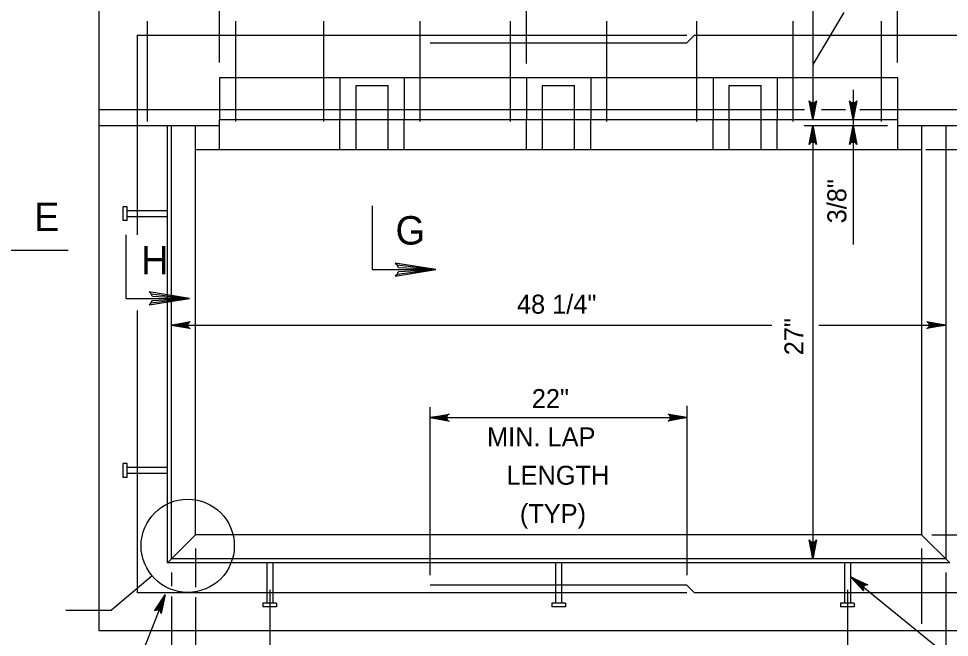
# Model space of a CAD drawing. Extents: x 2087776 to 2104538, y 970919 to 982612.
# Drawn here: x 2096315.3 to 2096798.7, y 982058.1 to 982379.5 of the extents above; entities that cross this region are included whole.
import ezdxf

# ---------------------------------------------------------------- set-up
doc = ezdxf.new("R2010")
doc.units = 0
doc.layers.add('1', color=7, linetype='Continuous')

msp = doc.modelspace()

# ---------------------------------------------------------------- linework, layer by layer
at = {"layer": '1'}
for p, q in [((2096771.77, 982356.7), (2096771.77, 982458.33)), ((2096419.68, 982356.7), (2096419.68, 982454.01)), ((2096579.07, 982356.15), (2096579.07, 982445.36)), ((2096357.18, 982061.43), (2096357.18, 982390.6)), ((2096727.77, 982390.6), (2096727.77, 982327.05)), ((2096743.93, 982382.72), (2096727.77, 982355.62)), ((2096382.21, 982326.01), (2096382.21, 982378.1)), ((2096428.04, 982326.01), (2096428.04, 982378.1)), ((2096473.87, 982326.01), (2096473.87, 982378.1)), ((2096523.86, 982326.01), (2096523.86, 982378.1)), ((2096570.74, 982326.01), (2096570.74, 982378.1)), ((2096620.73, 982326.01), (2096620.73, 982378.1)), ((2096667.61, 982326.01), (2096667.61, 982378.1)), ((2096717.6, 982326.01), (2096717.6, 982378.1)), ((2096763.43, 982326.01), (2096763.43, 982378.1)), ((2096376.97, 982370.81), (2096662.39, 982370.81)), ((2096376.97, 982267.08), (2096376.97, 982370.81)), ((2096662.39, 982366.81), (2096666.39, 982370.81)), ((2096666.39, 982370.81), (2096814.48, 982370.81)), ((2096529.05, 982366.81), (2096662.39, 982366.81)), ((2096419.68, 982348.93), (2096771.77, 982348.93)), ((2096419.68, 982348.93), (2096419.68, 982327.05)), ((2096482.2, 982348.93), (2096482.2, 982327.05)), ((2096515.53, 982348.93), (2096515.53, 982327.05)), ((2096579.07, 982348.93), (2096579.07, 982327.05)), ((2096612.4, 982348.93), (2096612.4, 982327.05)), ((2096675.94, 982348.93), (2096675.94, 982327.05)), ((2096709.27, 982348.93), (2096709.27, 982327.05)), ((2096771.77, 982348.93), (2096771.77, 982327.05)), ((2096490.53, 982344.76), (2096507.19, 982344.76)), ((2096490.53, 982327.05), (2096490.53, 982344.76)), ((2096507.19, 982327.05), (2096507.19, 982344.76)), ((2096587.4, 982344.76), (2096604.06, 982344.76)), ((2096587.4, 982327.05), (2096587.4, 982344.76)), ((2096604.06, 982327.05), (2096604.06, 982344.76)), ((2096684.27, 982344.76), (2096700.93, 982344.76)), ((2096684.27, 982327.05), (2096684.27, 982344.76)), ((2096700.93, 982327.05), (2096700.93, 982344.76)), ((2096748.71, 982342.54), (2096748.71, 982262.18)), ((2096357.18, 982332.26), (2096723.43, 982332.26)), ((2096732.2, 982332.26), (2096744.67, 982332.26)), ((2096752.13, 982332.26), (2096834.27, 982332.26)), ((2096419.68, 982327.05), (2096771.77, 982327.05)), ((2096419.68, 982311.43), (2096419.68, 982327.05)), ((2096482.2, 982311.43), (2096482.2, 982327.05)), ((2096490.53, 982311.43), (2096490.53, 982327.05)), ((2096507.19, 982311.43), (2096507.19, 982327.05)), ((2096515.53, 982311.43), (2096515.53, 982327.05)), ((2096579.07, 982311.43), (2096579.07, 982327.05)), ((2096587.4, 982311.43), (2096587.4, 982327.05)), ((2096604.06, 982311.43), (2096604.06, 982327.05)), ((2096612.4, 982311.43), (2096612.4, 982327.05)), ((2096675.94, 982311.43), (2096675.94, 982327.05)), ((2096684.27, 982311.43), (2096684.27, 982327.05)), ((2096700.93, 982311.43), (2096700.93, 982327.05)), ((2096709.27, 982311.43), (2096709.27, 982327.05)), ((2096771.77, 982327.05), (2096771.77, 982311.43)), ((2096357.18, 982323.93), (2096419.68, 982323.93)), ((2096392.59, 982096.84), (2096392.59, 982323.93)), ((2096394.68, 982098.93), (2096394.68, 982323.93)), ((2096407.18, 982111.43), (2096407.18, 982323.93)), ((2096723.27, 982323.93), (2096766.63, 982323.93)), ((2096727.77, 982323.93), (2096727.77, 982098.93)), ((2096771.77, 982323.93), (2096834.27, 982323.93)), ((2096784.27, 982323.93), (2096784.27, 982111.43)), ((2096796.77, 982323.93), (2096796.77, 982098.93)), ((2096407.18, 982311.43), (2096784.27, 982311.43)), ((2096786.43, 982311.43), (2096961.04, 982311.43)), ((2096369.68, 982274.54), (2096369.68, 982281.66)), ((2096371.68, 982281.66), (2096369.68, 982281.66)), ((2096371.68, 982274.54), (2096371.68, 982281.66)), ((2096392.59, 982279.66), (2096371.68, 982279.66)), ((2096371.68, 982274.54), (2096369.68, 982274.54)), ((2096392.59, 982276.54), (2096371.68, 982276.54)), ((2096376.97, 982081.22), (2096376.97, 982227.78)), ((2096394.68, 982220.28), (2096706.52, 982220.28)), ((2096730.96, 982220.28), (2096796.77, 982220.28)), ((2096529.05, 982090.41), (2096529.05, 982177.64)), ((2096662.39, 982178.4), (2096662.39, 982090.41)), ((2096529.05, 982172.2), (2096662.39, 982172.2)), ((2096369.68, 982141.2), (2096369.68, 982148.32)), ((2096371.68, 982148.32), (2096369.68, 982148.32)), ((2096371.68, 982141.2), (2096371.68, 982148.32)), ((2096392.59, 982146.32), (2096371.68, 982146.32)), ((2096392.59, 982143.2), (2096371.68, 982143.2)), ((2096371.68, 982141.2), (2096369.68, 982141.2)), ((2096392.59, 982096.84), (2096407.18, 982111.43)), ((2096784.27, 982111.43), (2096407.18, 982111.43)), ((2096798.86, 982096.84), (2096784.27, 982111.43)), ((2096789.6, 982111.43), (2096819.59, 982111.43)), ((2096407.18, 982104.33), (2096407.18, 982084.19)), ((2096784.27, 982104.33), (2096784.27, 982065.11)), ((2096796.77, 982098.93), (2096394.68, 982098.93)), ((2096798.86, 982096.84), (2096392.59, 982096.84)), ((2096444.16, 982096.84), (2096444.16, 982075.93)), ((2096447.28, 982096.84), (2096447.28, 982075.93)), ((2096594.16, 982096.84), (2096594.16, 982075.93)), ((2096597.28, 982096.84), (2096597.28, 982075.93)), ((2096744.16, 982096.84), (2096744.16, 982075.93)), ((2096747.28, 982096.84), (2096747.28, 982075.93)), ((2096384.61, 982090.05), (2096363.49, 982072.25)), ((2096394.68, 982091.74), (2096394.68, 982084.7)), ((2096897.75, 981967.38), (2096747.28, 982089.53)), ((2096796.77, 982091.74), (2096796.77, 982053.1)), ((2096662.39, 982085.22), (2096529.05, 982085.22)), ((2096662.39, 982085.22), (2096666.39, 982081.22)), ((2096391.36, 982080.18), (2096366.06, 982016.46)), ((2096662.39, 982081.22), (2096376.97, 982081.22)), ((2096445.72, 982082.86), (2096445.72, 981975.25)), ((2096814.48, 982081.22), (2096666.39, 982081.22)), ((2096745.72, 982082.86), (2096745.72, 981975.25)), ((2096394.68, 982079.3), (2096394.68, 981904.37)), ((2096407.18, 982079.04), (2096407.18, 981937.01)), ((2096442.16, 982075.93), (2096442.16, 982073.93)), ((2096449.28, 982075.93), (2096442.16, 982075.93)), ((2096449.28, 982075.93), (2096449.28, 982073.93)), ((2096592.16, 982075.93), (2096592.16, 982073.93)), ((2096599.28, 982075.93), (2096592.16, 982075.93)), ((2096599.28, 982075.93), (2096599.28, 982073.93)), ((2096742.16, 982075.93), (2096742.16, 982073.93)), ((2096749.28, 982075.93), (2096742.16, 982075.93)), ((2096749.28, 982075.93), (2096749.28, 982073.93)), ((2096339.82, 982072.25), (2096363.49, 982072.25)), ((2096449.28, 982073.93), (2096442.16, 982073.93)), ((2096599.28, 982073.93), (2096592.16, 982073.93)), ((2096749.28, 982073.93), (2096742.16, 982073.93)), ((2096834.27, 982061.43), (2096357.18, 982061.43))]:
    msp.add_line(p, q, dxfattribs=at)
for points in [[(2096727.77, 982327.05), (2096725.93, 982336.84), (2096726.19, 982336.46), (2096726.45, 982336.08), (2096726.78, 982335.89), (2096727.11, 982335.7), (2096727.44, 982335.64), (2096727.77, 982335.58), (2096728.09, 982335.64), (2096728.42, 982335.7), (2096728.75, 982335.89), (2096729.08, 982336.08), (2096729.34, 982336.46), (2096729.6, 982336.84), (2096727.77, 982327.05), (2096729.34, 982336.46), (2096729.08, 982336.08), (2096727.77, 982327.05), (2096728.75, 982335.89), (2096728.42, 982335.7), (2096727.77, 982327.05), (2096728.09, 982335.64), (2096727.77, 982335.58), (2096727.77, 982327.05), (2096727.44, 982335.64), (2096727.11, 982335.7), (2096727.77, 982327.05), (2096726.78, 982335.89), (2096726.45, 982336.08), (2096727.77, 982327.05), (2096726.19, 982336.46)], [(2096748.71, 982327.05), (2096746.87, 982336.84), (2096747.13, 982336.46), (2096747.39, 982336.08), (2096747.72, 982335.89), (2096748.05, 982335.7), (2096748.38, 982335.64), (2096748.71, 982335.58), (2096749.03, 982335.64), (2096749.36, 982335.7), (2096749.69, 982335.89), (2096750.02, 982336.08), (2096750.28, 982336.46), (2096750.54, 982336.84), (2096748.71, 982327.05), (2096750.28, 982336.46), (2096750.02, 982336.08), (2096748.71, 982327.05), (2096749.69, 982335.89), (2096749.36, 982335.7), (2096748.71, 982327.05), (2096749.03, 982335.64), (2096748.71, 982335.58), (2096748.71, 982327.05), (2096748.38, 982335.64), (2096748.05, 982335.7), (2096748.71, 982327.05), (2096747.72, 982335.89), (2096747.39, 982336.08), (2096748.71, 982327.05), (2096747.13, 982336.46)], [(2096727.77, 982323.93), (2096729.6, 982314.15), (2096729.34, 982314.52), (2096729.08, 982314.9), (2096728.75, 982315.1), (2096728.42, 982315.29), (2096728.09, 982315.35), (2096727.77, 982315.4), (2096727.44, 982315.35), (2096727.11, 982315.29), (2096726.78, 982315.1), (2096726.45, 982314.9), (2096726.19, 982314.52), (2096725.93, 982314.15), (2096727.77, 982323.93), (2096726.19, 982314.52), (2096726.45, 982314.9), (2096727.77, 982323.93), (2096726.78, 982315.1), (2096727.11, 982315.29), (2096727.77, 982323.93), (2096727.44, 982315.35), (2096727.77, 982315.4), (2096727.77, 982323.93), (2096728.09, 982315.35), (2096728.42, 982315.29), (2096727.77, 982323.93), (2096728.75, 982315.1), (2096729.08, 982314.9), (2096727.77, 982323.93), (2096729.34, 982314.52)], [(2096748.71, 982323.93), (2096750.54, 982314.15), (2096750.28, 982314.52), (2096750.02, 982314.9), (2096749.69, 982315.1), (2096749.36, 982315.29), (2096749.03, 982315.35), (2096748.71, 982315.4), (2096748.38, 982315.35), (2096748.05, 982315.29), (2096747.72, 982315.1), (2096747.39, 982314.9), (2096747.13, 982314.52), (2096746.87, 982314.15), (2096748.71, 982323.93), (2096747.13, 982314.52), (2096747.39, 982314.9), (2096748.71, 982323.93), (2096747.72, 982315.1), (2096748.05, 982315.29), (2096748.71, 982323.93), (2096748.38, 982315.35), (2096748.71, 982315.4), (2096748.71, 982323.93), (2096749.03, 982315.35), (2096749.36, 982315.29), (2096748.71, 982323.93), (2096749.69, 982315.1), (2096750.02, 982314.9), (2096748.71, 982323.93), (2096750.28, 982314.52)], [(2096341.05, 982258.99), (2096307.97, 982258.99), (2096307.97, 982292.06)], [(2096498.86, 982282.18), (2096498.86, 982249.11), (2096531.93, 982249.11)], [(2096370.99, 982267.22), (2096370.99, 982234.15), (2096404.06, 982234.15)], [(2096511.91, 982246.6), (2096512.66, 982248.04), (2096531.93, 982249.11), (2096511.91, 982246.6), (2096510.89, 982245.72), (2096531.93, 982249.11), (2096512.67, 982250.06), (2096511.97, 982251.5), (2096531.93, 982249.11), (2096510.89, 982252.45), (2096511.97, 982251.5)], [(2096384.03, 982231.64), (2096384.79, 982233.08), (2096404.06, 982234.15), (2096384.03, 982231.64), (2096383.02, 982230.76), (2096404.06, 982234.15), (2096384.8, 982235.1), (2096384.1, 982236.54), (2096404.06, 982234.15), (2096383.02, 982237.49), (2096384.1, 982236.54)], [(2096394.68, 982220.28), (2096404.46, 982222.11), (2096404.09, 982221.85), (2096403.71, 982221.59), (2096403.52, 982221.26), (2096403.32, 982220.93), (2096403.27, 982220.61), (2096403.21, 982220.28), (2096403.27, 982219.95), (2096403.32, 982219.62), (2096403.52, 982219.29), (2096403.71, 982218.97), (2096404.09, 982218.7), (2096404.46, 982218.44), (2096394.68, 982220.28), (2096404.09, 982218.7), (2096403.71, 982218.97), (2096394.68, 982220.28), (2096403.52, 982219.29), (2096403.32, 982219.62), (2096394.68, 982220.28), (2096403.27, 982219.95), (2096403.21, 982220.28), (2096394.68, 982220.28), (2096403.27, 982220.61), (2096403.32, 982220.93), (2096394.68, 982220.28), (2096403.52, 982221.26), (2096403.71, 982221.59), (2096394.68, 982220.28), (2096404.09, 982221.85)], [(2096796.77, 982220.28), (2096786.98, 982218.44), (2096787.36, 982218.7), (2096787.74, 982218.97), (2096787.93, 982219.29), (2096788.13, 982219.62), (2096788.18, 982219.95), (2096788.24, 982220.28), (2096788.18, 982220.61), (2096788.13, 982220.93), (2096787.93, 982221.26), (2096787.74, 982221.59), (2096787.36, 982221.85), (2096786.98, 982222.11), (2096796.77, 982220.28), (2096787.36, 982221.85), (2096787.74, 982221.59), (2096796.77, 982220.28), (2096787.93, 982221.26), (2096788.13, 982220.93), (2096796.77, 982220.28), (2096788.18, 982220.61), (2096788.24, 982220.28), (2096796.77, 982220.28), (2096788.18, 982219.95), (2096788.13, 982219.62), (2096796.77, 982220.28), (2096787.93, 982219.29), (2096787.74, 982218.97), (2096796.77, 982220.28), (2096787.36, 982218.7)], [(2096529.05, 982172.2), (2096538.84, 982174.04), (2096538.46, 982173.77), (2096538.09, 982173.51), (2096537.89, 982173.18), (2096537.7, 982172.86), (2096537.64, 982172.53), (2096537.58, 982172.2), (2096537.64, 982171.87), (2096537.7, 982171.54), (2096537.89, 982171.22), (2096538.09, 982170.89), (2096538.46, 982170.63), (2096538.84, 982170.37), (2096529.05, 982172.2), (2096538.46, 982170.63), (2096538.09, 982170.89), (2096529.05, 982172.2), (2096537.89, 982171.22), (2096537.7, 982171.54), (2096529.05, 982172.2), (2096537.64, 982171.87), (2096537.58, 982172.2), (2096529.05, 982172.2), (2096537.64, 982172.53), (2096537.7, 982172.86), (2096529.05, 982172.2), (2096537.89, 982173.18), (2096538.09, 982173.51), (2096529.05, 982172.2), (2096538.46, 982173.77)], [(2096662.39, 982172.2), (2096652.61, 982170.37), (2096652.99, 982170.63), (2096653.36, 982170.89), (2096653.56, 982171.22), (2096653.75, 982171.54), (2096653.81, 982171.87), (2096653.86, 982172.2), (2096653.81, 982172.53), (2096653.75, 982172.86), (2096653.56, 982173.18), (2096653.36, 982173.51), (2096652.99, 982173.77), (2096652.61, 982174.04), (2096662.39, 982172.2), (2096652.99, 982173.77), (2096653.36, 982173.51), (2096662.39, 982172.2), (2096653.56, 982173.18), (2096653.75, 982172.86), (2096662.39, 982172.2), (2096653.81, 982172.53), (2096653.86, 982172.2), (2096662.39, 982172.2), (2096653.81, 982171.87), (2096653.75, 982171.54), (2096662.39, 982172.2), (2096653.56, 982171.22), (2096653.36, 982170.89), (2096662.39, 982172.2), (2096652.99, 982170.63)], [(2096727.77, 982098.93), (2096725.93, 982108.72), (2096726.19, 982108.34), (2096726.45, 982107.96), (2096726.78, 982107.77), (2096727.11, 982107.58), (2096727.44, 982107.52), (2096727.77, 982107.46), (2096728.09, 982107.52), (2096728.42, 982107.58), (2096728.75, 982107.77), (2096729.08, 982107.96), (2096729.34, 982108.34), (2096729.6, 982108.72), (2096727.77, 982098.93), (2096729.34, 982108.34), (2096729.08, 982107.96), (2096727.77, 982098.93), (2096728.75, 982107.77), (2096728.42, 982107.58), (2096727.77, 982098.93), (2096728.09, 982107.52), (2096727.77, 982107.46), (2096727.77, 982098.93), (2096727.44, 982107.52), (2096727.11, 982107.58), (2096727.77, 982098.93), (2096726.78, 982107.77), (2096726.45, 982107.96), (2096727.77, 982098.93), (2096726.19, 982108.34)], [(2096747.28, 982089.53), (2096756.3, 982085.31), (2096755.85, 982085.32), (2096755.39, 982085.33), (2096755.04, 982085.17), (2096754.69, 982085.02), (2096754.45, 982084.79), (2096754.21, 982084.55), (2096754.07, 982084.25), (2096753.92, 982083.95), (2096753.89, 982083.57), (2096753.86, 982083.19), (2096754.01, 982082.76), (2096754.16, 982082.33), (2096747.28, 982089.53), (2096754.01, 982082.76), (2096753.86, 982083.19), (2096747.28, 982089.53), (2096753.89, 982083.57), (2096753.92, 982083.95), (2096747.28, 982089.53), (2096754.07, 982084.25), (2096754.21, 982084.55), (2096747.28, 982089.53), (2096754.45, 982084.79), (2096754.69, 982085.02), (2096747.28, 982089.53), (2096755.04, 982085.17), (2096755.39, 982085.33), (2096747.28, 982089.53), (2096755.85, 982085.32)], [(2096391.36, 982080.18), (2096389.33, 982070.44), (2096389.23, 982070.88), (2096389.13, 982071.33), (2096388.9, 982071.64), (2096388.68, 982071.94), (2096388.39, 982072.12), (2096388.11, 982072.3), (2096387.79, 982072.37), (2096387.46, 982072.44), (2096387.08, 982072.39), (2096386.71, 982072.33), (2096386.32, 982072.08), (2096385.94, 982071.84), (2096391.36, 982080.18), (2096386.32, 982072.08), (2096386.71, 982072.33), (2096391.36, 982080.18), (2096387.08, 982072.39), (2096387.46, 982072.44), (2096391.36, 982080.18), (2096387.79, 982072.37), (2096388.11, 982072.3), (2096391.36, 982080.18), (2096388.39, 982072.12), (2096388.68, 982071.94), (2096391.36, 982080.18), (2096388.9, 982071.64), (2096389.13, 982071.33), (2096391.36, 982080.18), (2096389.23, 982070.88)]]:
    msp.add_lwpolyline(points, dxfattribs=at)
msp.add_circle((2096403.12, 982105.66), 24.21, dxfattribs=at)

# ---------------------------------------------------------------- texts
for s, p in [('3/8"', (2096745.16, 982273.13)), ('27"', (2096722.86, 982204.61))]:
    msp.add_text(s, height=9.843, rotation=90, dxfattribs=at).set_placement(p)
for s, height, p in [('E', 14.76, (2096323.32, 982269.14)), ('G', 14.76, (2096511.04, 982262.11)), ('H', 14.76, (2096378.94, 982246.57)), ('48 1/4"', 9.843, (2096574.11, 982226.23)), ('22"', 9.843, (2096581.82, 982177.2)), ('MIN. LAP', 9.843, (2096558.57, 982157.28)), ('LENGTH', 9.843, (2096568.69, 982137.36)), ('(TYP)', 9.843, (2096575.62, 982117.44))]:
    msp.add_text(s, height=height, dxfattribs=at).set_placement(p)

doc.saveas('drawing.dxf')
